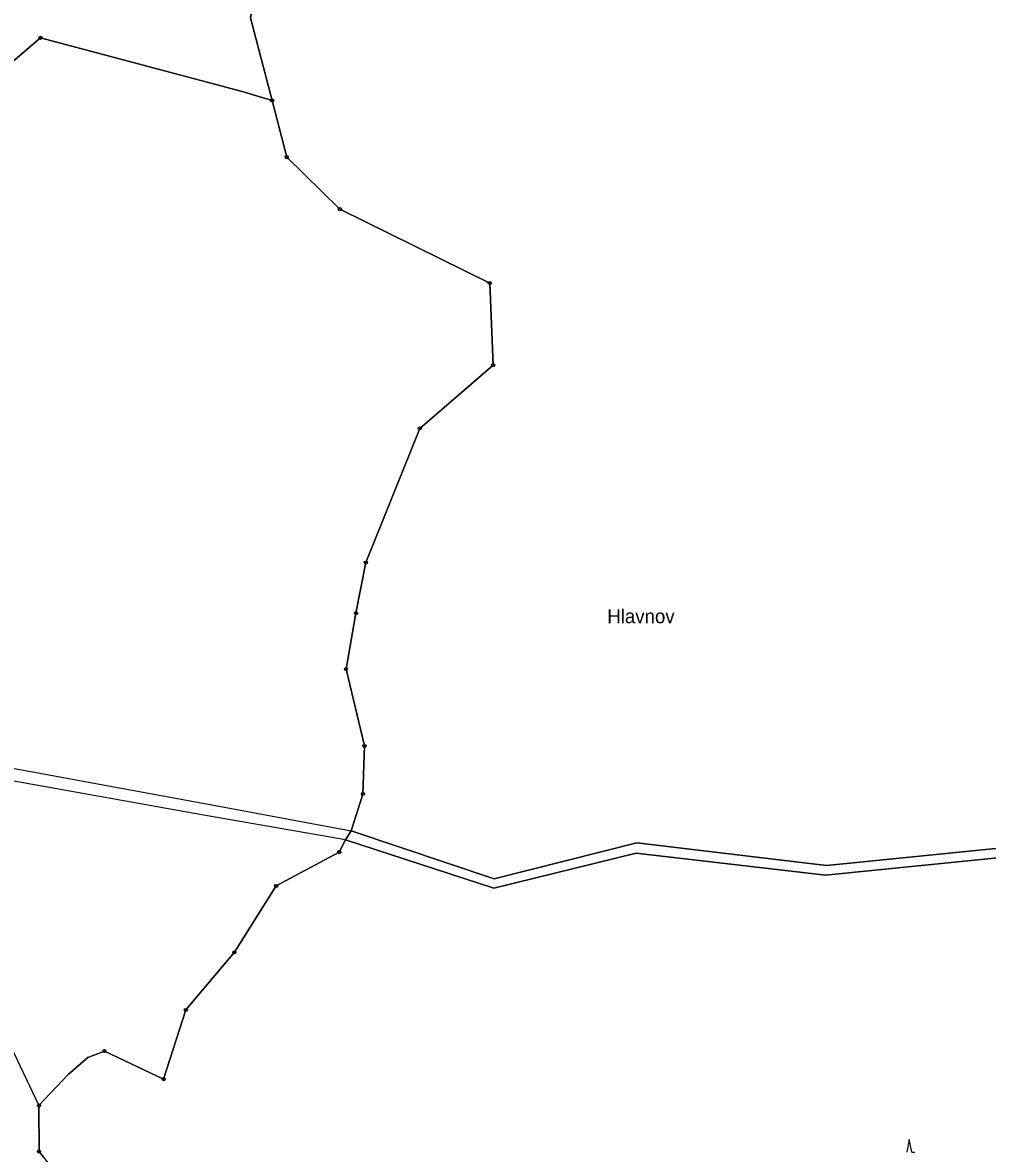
# Model space of a CAD drawing. Extents: x -680203 to -673936, y -1102717 to -1093650.
# Drawn here: x -678083.6 to -677779.2, y -1096510.8 to -1096153.8 of the extents above; entities that cross this region are included whole.
import ezdxf

# ---------------------------------------------------------------- set-up
doc = ezdxf.new("R2010")
doc.units = 0
for name, color, linetype in [('_Ideová část', 7, 'Continuous'), ('Kresba - hranice', 7, 'Continuous'), ('SOxx01xx_ŽSp_násyp_plocha', 7, 'Continuous'), ('SOxx02xx_Koleje_param další_Popis10', 7, 'Continuous'), ('SOxx02xx_Staničení_Popis10', 7, 'Continuous'), ('SOxxxxxx_Koleje_hlavní_body_Popis10', 7, 'Continuous'), ('x_prac', 7, 'Continuous')]:
    doc.layers.add(name, color=color, linetype=linetype)

msp = doc.modelspace()

# ---------------------------------------------------------------- linework, layer by layer
at = {"layer": '_Ideová část'}
msp.add_circle((-677321.69, -1096651.16), 1076.75, dxfattribs=at)
at = {"layer": 'Kresba - hranice'}
for points in [[(-678135.77, -1096208.06), (-678077.94, -1096158.62), (-678014.34, -1096175.58), (-678004.86, -1096178.41), (-678000.27, -1096196.29), (-677983.48, -1096212.74), (-677936.2, -1096236.05), (-677935.11, -1096262)], [(-677935.11, -1096262), (-677958.29, -1096281.94), (-677975.3, -1096324.32), (-677978.4, -1096340.26), (-677981.55, -1096357.94), (-677975.72, -1096382.2), (-677976.21, -1096397.37), (-677979.95, -1096408.99), (-677981.68, -1096411.85), (-677983.69, -1096415.72), (-678003.57, -1096426.39), (-678016.77, -1096447.34), (-678032.08, -1096465.55), (-678039.09, -1096487.4), (-678057.8, -1096478.52), (-678063.03, -1096480.54), (-678069.2, -1096485.88), (-678078.43, -1096495.71), (-678078.42, -1096510.23), (-678077.02, -1096512.01)]]:
    msp.add_lwpolyline(points, dxfattribs=at)
at = {"layer": 'SOxx01xx_ŽSp_násyp_plocha'}
msp.add_lwpolyline([(-678137.5, -1096206.16), (-678142.45, -1096212.89), (-678135.77, -1096208.06), (-678077.94, -1096158.62), (-678014.34, -1096175.58), (-678004.86, -1096178.41), (-678011.68, -1096152.33), (-678007.26, -1096129.07), (-678021.81, -1096011.45), (-678054.1, -1096004.45), (-678066.79, -1095998.25), (-678062.94, -1096034.71), (-678083.63, -1096023.92), (-678154.76, -1095977.56), (-678148.38, -1095988.72), (-678133.27, -1096019.94), (-678129.29, -1096041.78), (-678129.14, -1096066.65), (-678131.76, -1096149.53), (-678135.5, -1096198.1)], close=True, dxfattribs=at)
for points in [[(-678011.68, -1096152.33), (-678004.86, -1096178.41), (-678000.27, -1096196.29), (-677983.48, -1096212.74), (-677936.2, -1096236.05), (-677935.11, -1096262), (-677958.29, -1096281.94), (-677975.3, -1096324.32), (-677978.4, -1096340.26), (-677981.55, -1096357.94), (-677975.72, -1096382.2), (-677976.21, -1096397.37), (-677979.95, -1096408.99), (-677934.82, -1096424.12), (-677889.76, -1096412.76), (-677829.91, -1096419.89), (-677754.56, -1096412.39)], [(-677754.56, -1096412.39), (-677829.91, -1096419.89), (-677889.76, -1096412.76), (-677934.82, -1096424.12), (-677979.95, -1096408.99), (-677981.68, -1096411.85), (-677934.89, -1096427.13), (-677889.95, -1096416.07), (-677830.21, -1096422.99), (-677752.93, -1096415.24)], [(-677752.93, -1096415.24), (-677830.21, -1096422.99), (-677889.95, -1096416.07), (-677934.89, -1096427.13), (-677981.68, -1096411.85), (-677983.69, -1096415.72), (-678003.57, -1096426.39), (-678016.77, -1096447.34), (-678032.08, -1096465.55), (-678039.09, -1096487.4), (-678057.8, -1096478.52), (-678063.03, -1096480.54), (-678069.2, -1096485.88), (-678078.43, -1096495.71), (-678078.42, -1096510.23), (-678077.02, -1096512.01), (-678051.37, -1096545.99), (-678032.16, -1096572.3), (-678027.7, -1096578.24), (-678010.99, -1096596.62), (-677991.66, -1096616.05), (-677986.82, -1096621.27), (-677953.4, -1096606.99), (-677775.35, -1096687.31)]]:
    msp.add_lwpolyline(points, dxfattribs=at)
at = {"layer": 'SOxx02xx_Koleje_param další_Popis10'}
for centre, radius in [((-678077.94, -1096158.62), 0.5), ((-678077.94, -1096158.62), 0.5), ((-678077.94, -1096158.62), 0.0303), ((-678077.94, -1096158.62), 0.0303), ((-678004.86, -1096178.41), 0.5), ((-678004.86, -1096178.41), 0.0303), ((-678000.27, -1096196.29), 0.5), ((-678000.27, -1096196.29), 0.5), ((-678000.27, -1096196.29), 0.0303), ((-678000.27, -1096196.29), 0.0303), ((-677983.48, -1096212.74), 0.5), ((-677983.48, -1096212.74), 0.5), ((-677983.48, -1096212.74), 0.0303), ((-677983.48, -1096212.74), 0.0303), ((-677936.2, -1096236.05), 0.5), ((-677936.2, -1096236.05), 0.5), ((-677936.2, -1096236.05), 0.0303), ((-677936.2, -1096236.05), 0.0303), ((-677935.11, -1096262), 0.5), ((-677935.11, -1096262), 0.5), ((-677935.11, -1096262), 0.0303), ((-677935.11, -1096262), 0.0303), ((-677958.29, -1096281.94), 0.5), ((-677958.29, -1096281.94), 0.5), ((-677958.29, -1096281.94), 0.0303), ((-677958.29, -1096281.94), 0.0303), ((-677975.3, -1096324.32), 0.5), ((-677975.3, -1096324.32), 0.5), ((-677975.3, -1096324.32), 0.0303), ((-677975.3, -1096324.32), 0.0303), ((-677978.4, -1096340.26), 0.5), ((-677978.4, -1096340.26), 0.5), ((-677978.4, -1096340.26), 0.0303), ((-677978.4, -1096340.26), 0.0303), ((-677981.55, -1096357.94), 0.5), ((-677981.55, -1096357.94), 0.5), ((-677981.55, -1096357.94), 0.0303), ((-677981.55, -1096357.94), 0.0303), ((-677975.72, -1096382.2), 0.5), ((-677975.72, -1096382.2), 0.5), ((-677975.72, -1096382.2), 0.0303), ((-677975.72, -1096382.2), 0.0303), ((-677976.21, -1096397.37), 0.5), ((-677976.21, -1096397.37), 0.5), ((-677976.21, -1096397.37), 0.0303), ((-677976.21, -1096397.37), 0.0303), ((-677983.69, -1096415.72), 0.5), ((-677983.69, -1096415.72), 0.0303), ((-678003.57, -1096426.39), 0.5), ((-678003.57, -1096426.39), 0.0303), ((-678016.77, -1096447.34), 0.5), ((-678016.77, -1096447.34), 0.0303), ((-678032.08, -1096465.55), 0.5), ((-678032.08, -1096465.55), 0.5), ((-678032.08, -1096465.55), 0.0303), ((-678032.08, -1096465.55), 0.0303), ((-678057.8, -1096478.52), 0.5), ((-678057.8, -1096478.52), 0.5), ((-678057.8, -1096478.52), 0.0303), ((-678057.8, -1096478.52), 0.0303), ((-678039.09, -1096487.4), 0.5), ((-678039.09, -1096487.4), 0.5), ((-678039.09, -1096487.4), 0.0303), ((-678039.09, -1096487.4), 0.0303), ((-678078.43, -1096495.71), 0.5), ((-678078.43, -1096495.71), 0.5), ((-678078.43, -1096495.71), 0.0303), ((-678078.43, -1096495.71), 0.0303), ((-678078.42, -1096510.23), 0.5), ((-678078.42, -1096510.23), 0.5), ((-678078.42, -1096510.23), 0.0303), ((-678078.42, -1096510.23), 0.0303)]:
    msp.add_circle(centre, radius, dxfattribs=at)
at = {"layer": 'SOxxxxxx_Koleje_hlavní_body_Popis10'}
for p, q in [((-677803.8, -1096506.46), (-677804.55, -1096510.46)), ((-677803.05, -1096510.46), (-677803.8, -1096506.46)), ((-677803.05, -1096510.46), (-677802.05, -1096510.46))]:
    msp.add_line(p, q, dxfattribs=at)
at = {"layer": 'x_prac'}
for p, q in [((-677981.68, -1096411.85), (-677979.95, -1096408.99)), ((-677981.68, -1096411.85), (-677979.95, -1096408.99)), ((-678088.25, -1096475.06), (-678078.43, -1096495.71))]:
    msp.add_line(p, q, dxfattribs=at)
for points in [[(-677979.95, -1096408.99), (-677934.82, -1096424.12), (-677889.76, -1096412.76), (-677829.91, -1096419.89), (-677754.56, -1096412.39), (-677705.23, -1096375.36), (-677680.59, -1096346.34), (-677668.01, -1096309.93), (-677656.3, -1096242.25), (-677643.94, -1096227.88), (-677590.74, -1096198.92), (-677525.72, -1096178.92), (-677493.67, -1096186.17), (-677467.21, -1096183.62), (-677447.16, -1096169.66), (-677413.43, -1096159.49), (-677351.82, -1096110.74), (-677312.2, -1096073.31), (-677305.75, -1095997.97), (-677298.44, -1095978.37), (-677281.19, -1095964.92), (-677241.17, -1095957.92)], [(-678021.81, -1096011.45), (-678007.26, -1096129.07), (-678011.68, -1096152.33), (-678004.86, -1096178.41)], [(-678004.86, -1096178.41), (-678014.34, -1096175.58), (-678077.94, -1096158.62), (-678135.77, -1096208.06), (-678142.45, -1096212.89)], [(-678004.86, -1096178.41), (-678014.34, -1096175.58), (-678077.94, -1096158.62), (-678135.77, -1096208.06), (-678142.45, -1096212.89)], [(-677979.95, -1096408.99), (-677976.21, -1096397.37), (-677975.72, -1096382.2), (-677981.55, -1096357.94), (-677978.4, -1096340.26), (-677975.3, -1096324.32), (-677958.29, -1096281.94), (-677935.11, -1096262), (-677936.2, -1096236.05), (-677983.48, -1096212.74), (-678000.27, -1096196.29), (-678004.86, -1096178.41)], [(-677979.95, -1096408.99), (-677976.21, -1096397.37), (-677975.72, -1096382.2), (-677981.55, -1096357.94), (-677978.4, -1096340.26), (-677975.3, -1096324.32), (-677958.29, -1096281.94), (-677935.11, -1096262), (-677936.2, -1096236.05), (-677983.48, -1096212.74), (-678000.27, -1096196.29), (-678004.86, -1096178.41)], [(-677655.16, -1096253.19), (-677664.66, -1096308.77), (-677677.96, -1096347.84), (-677704.04, -1096378.28), (-677752.93, -1096415.24), (-677830.21, -1096422.99), (-677889.95, -1096416.07), (-677934.89, -1096427.13), (-677981.68, -1096411.85)], [(-678326.82, -1096361.16), (-678292.99, -1096364.4), (-678224.73, -1096363.78), (-678122.88, -1096382.53), (-678023.86, -1096400.79), (-677979.95, -1096408.99)], [(-677981.68, -1096411.85), (-678025.91, -1096404.19), (-678125.15, -1096386.33), (-678224.7, -1096368.4)], [(-678078.43, -1096495.71), (-678069.2, -1096485.88), (-678063.03, -1096480.54), (-678057.8, -1096478.52), (-678039.09, -1096487.4), (-678032.08, -1096465.55), (-678016.77, -1096447.34), (-678003.57, -1096426.39), (-677983.69, -1096415.72), (-677981.68, -1096411.85)], [(-678078.43, -1096495.71), (-678069.2, -1096485.88), (-678063.03, -1096480.54), (-678057.8, -1096478.52), (-678039.09, -1096487.4), (-678032.08, -1096465.55), (-678016.77, -1096447.34), (-678003.57, -1096426.39), (-677983.69, -1096415.72), (-677981.68, -1096411.85)], [(-678077.02, -1096512.01), (-678078.42, -1096510.23), (-678078.43, -1096495.71)], [(-678077.02, -1096512.01), (-678078.42, -1096510.23), (-678078.43, -1096495.71)]]:
    msp.add_lwpolyline(points, dxfattribs=at)

# ---------------------------------------------------------------- texts
at = {"layer": 'SOxx02xx_Staničení_Popis10'}
msp.add_text('Hlavnov', height=4.4, dxfattribs=at).set_placement((-677899.1, -1096343.45))

doc.saveas('drawing.dxf')
